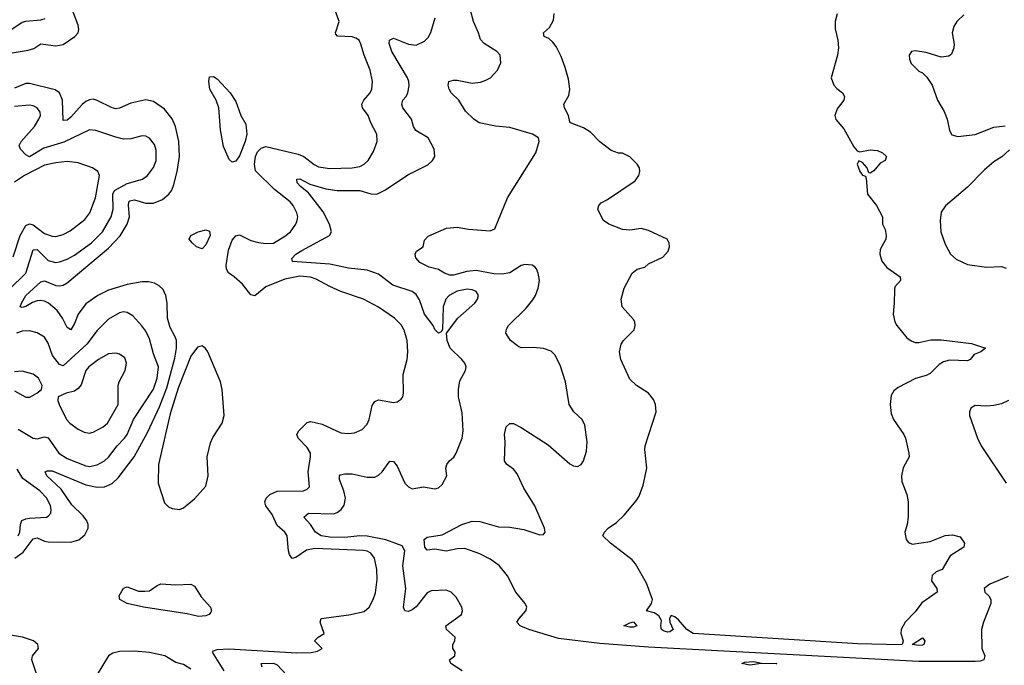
# Model space of a CAD drawing. Header units: inches. Extents: x 1834610 to 2027685, y 642842 to 774116.
# Tile 528 of 632: x 1982497 to 1987746, y 723600 to 727040. Entities that reach past the tile are written whole.
import ezdxf

# ---------------------------------------------------------------- set-up
doc = ezdxf.new("R2010")
doc.units = ezdxf.units.IN
doc.header["$MEASUREMENT"] = 0
doc.layers.add('B9782', color=7, linetype='Continuous')

msp = doc.modelspace()

# ---------------------------------------------------------------- linework, layer by layer
at = {"layer": 'B9782', "color": 5}
for points, elevation in [([(1982250, 727114), (1982310, 727011.3), (1982330, 726985.8), (1982350, 726971.3), (1982370, 726965.8), (1982410, 726969.3), (1982450, 726986.2), (1982510, 727026.9), (1982530, 727032.4), (1982610, 727038.3), (1982633.8, 727046.2)], 340), ([(1982273.4, 726833.4), (1982543.1, 726876.9), (1982573.2, 726886.9), (1982610, 726911), (1982690, 726900.1), (1982730, 726907.5), (1982790.9, 726950), (1982808.7, 726970), (1982813.1, 726986.9), (1982809.9, 727010), (1982771.1, 727108.9)], 320), ([(1983587.5, 723570), (1983524.5, 723670), (1983530, 723676.9), (1983550, 723684.2), (1983612.8, 723687.2), (1983973.9, 723666.1), (1984051.3, 723668.7), (1984084.2, 723675.8), (1984109.2, 723690), (1984069.2, 723730), (1984089, 723750), (1984121.2, 723770), (1984099.3, 723830), (1984105.2, 723850), (1984251.5, 723868.5), (1984333.1, 723886.9), (1984361, 723910), (1984381.7, 723950), (1984393.5, 723986.5), (1984403.4, 724056.6), (1984401.4, 724110), (1984388.6, 724170), (1984370, 724197.7), (1984350, 724208.1), (1984330, 724211.2), (1984070, 724221.9), (1984026.6, 724213.4), (1983970, 724173.7), (1983950, 724168.7), (1983935.7, 724190), (1983930.5, 724210), (1983924, 724290), (1983909.9, 724309.9), (1983870, 724345.6), (1983843.9, 724403.9), (1983809.8, 724450), (1983803.7, 724470), (1983810.8, 724490), (1983830, 724509.2), (1983870, 724528.6), (1984010, 724529.2), (1984030, 724538.4), (1984041.6, 724550), (1984034.8, 724630), (1984048.4, 724710), (1984046.8, 724730), (1984030, 724759.8), (1983982.7, 724810), (1983974, 724830), (1983985.1, 724850), (1984030, 724893.1), (1984050, 724898.6), (1984110, 724884.9), (1984210, 724838.3), (1984250, 724834.6), (1984281.3, 724838.7), (1984322.9, 724857.1), (1984350, 724884.9), (1984359.7, 724910), (1984375.9, 724984.1), (1984390, 725006), (1984410, 725013.8), (1984490, 724999.5), (1984510, 725003), (1984530, 725017.3), (1984539.5, 725030), (1984543.6, 725050), (1984540.8, 725150), (1984562, 725230), (1984566.2, 725270), (1984562.4, 725330), (1984546.3, 725386.3), (1984530, 725413), (1984495.8, 725450), (1984410, 725507.8), (1984330, 725549.8), (1984210, 725590.6), (1984150, 725617.4), (1984077.7, 725657.7), (1984048.3, 725668.3), (1983990, 725672.7), (1983910, 725657.3), (1983810, 725616), (1983750, 725568.7), (1983730, 725573.5), (1983686, 725630), (1983641.1, 725670), (1983610, 725690.9), (1983599.6, 725710), (1983597.4, 725730), (1983610, 725812), (1983630, 725864.4), (1983650, 725888.7), (1983670, 725893.7), (1983730, 725862.3), (1983770, 725852.9), (1983810, 725846.7), (1983850, 725848.4), (1983910, 725885.5), (1983940.4, 725910), (1983969.7, 725950), (1983976.8, 725970), (1983979.2, 725990), (1983975.3, 726010), (1983955.3, 726050), (1983939.3, 726070), (1983855.3, 726135.3), (1983754.3, 726234.3), (1983749.1, 726269.1), (1983754.9, 726310), (1983765.1, 726334.9), (1983784.1, 726355.9), (1983810, 726363.4), (1983982.4, 726322.4), (1984011.2, 726311.2), (1984067.8, 726267.8), (1984090, 726256.2), (1984150, 726247.2), (1984269.3, 726250.7), (1984310, 726257.7), (1984333.7, 726270), (1984355.1, 726290), (1984382.7, 726337.3), (1984402.2, 726390), (1984401.8, 726430), (1984369.8, 726490), (1984355.3, 726530), (1984325, 726570), (1984320.8, 726590), (1984331.7, 726610), (1984366.3, 726650), (1984374.8, 726670), (1984377.3, 726710), (1984366, 726770), (1984332.9, 726850), (1984316.5, 726910), (1984306.4, 726930), (1984290, 726941.8), (1984270, 726947.8), (1984192.3, 726952.3), (1984182.9, 726962.9), (1984180.5, 726970), (1984201.2, 727030), (1984179.7, 727090)], 280), ([(1984856.2, 723570), (1984795.1, 723610), (1984789.3, 723630), (1984817.2, 723650), (1984818, 723670), (1984806, 723690), (1984806, 723710), (1984817.2, 723730), (1984819.3, 723750), (1984772, 723790), (1984769.5, 723810), (1984853, 723870), (1984857.6, 723890), (1984854, 723910), (1984823.6, 723963.6), (1984796.9, 723990), (1984770, 724001.1), (1984690, 723997.2), (1984670, 723986.2), (1984610, 723911.9), (1984590, 723895.5), (1984570, 723886.2), (1984550, 723889.8), (1984543.7, 723910), (1984555, 724010), (1984539.2, 724130), (1984550.8, 724210), (1984535.6, 724235.6), (1984449.1, 724269.1), (1984350, 724288.4), (1984310, 724289.9), (1984230, 724281.4), (1984150, 724282.6), (1984104.2, 724290), (1984074.7, 724310), (1984048.1, 724350), (1984012.2, 724390), (1984037.2, 724410), (1984170, 724407.6), (1984190, 724414.6), (1984210.4, 724429.7), (1984226.3, 724453.7), (1984234.2, 724490), (1984226.1, 724530), (1984201.8, 724590), (1984202, 724610), (1984205.9, 724614.1), (1984230, 724619.8), (1984270, 724619.5), (1984350, 724601.5), (1984390, 724602.8), (1984410, 724612.7), (1984429.9, 724630.1), (1984470, 724688.2), (1984490, 724684.9), (1984510, 724661.3), (1984550, 724570.4), (1984570, 724550.3), (1984590, 724539.5), (1984650, 724550.3), (1984710, 724539.3), (1984730, 724544.9), (1984750, 724564), (1984773.7, 724610), (1984769.8, 724650), (1984774.2, 724670), (1984788.4, 724690), (1984811.3, 724708.7), (1984824.7, 724730), (1984856.8, 724810), (1984861.4, 724850), (1984855.2, 724944.8), (1984836.8, 725030), (1984835.7, 725070), (1984844, 725116), (1984873, 725170), (1984876.9, 725190), (1984869.6, 725210), (1984853.6, 725230), (1984791.5, 725290), (1984776.2, 725330), (1984773.2, 725370), (1984833, 725450), (1984923.1, 725530), (1984938.3, 725550), (1984942.6, 725570), (1984930, 725592.3), (1984910, 725600.9), (1984883.5, 725603.5), (1984830, 725593.5), (1984787.5, 725570), (1984769.4, 725550), (1984755.2, 725510), (1984751.3, 725388.7), (1984743.5, 725376.5), (1984730, 725369.3), (1984710, 725389.3), (1984702, 725410), (1984654.5, 725470), (1984627.9, 725547.9), (1984610, 725575.6), (1984590, 725592.3), (1984485.7, 725625.6), (1984410, 725683), (1984350, 725705.8), (1984250, 725716.3), (1984150, 725736.7), (1983952, 725752), (1983948, 725768), (1983969.8, 725790), (1984002, 725810), (1984149.6, 725890), (1984159.7, 725910), (1984148.4, 725950), (1984115.8, 726015.8), (1984037.5, 726117.5), (1983994.7, 726150), (1983976.4, 726170), (1983975.3, 726190), (1983990, 726192.2), (1984043.2, 726163.2), (1984130, 726137.9), (1984190, 726129.4), (1984310, 726130.1), (1984370, 726111.2), (1984402, 726110), (1984447.3, 726132.7), (1984566.7, 726213.3), (1984672.9, 726267.1), (1984698.4, 726290), (1984709.6, 726310), (1984706.6, 726350), (1984675.1, 726410), (1984609.7, 726450), (1984596.4, 726470), (1984586, 726510), (1984539.8, 726570), (1984534.7, 726590), (1984540.5, 726610), (1984557.7, 726630), (1984566, 726650), (1984572.8, 726687.2), (1984571.7, 726710), (1984564.4, 726730), (1984481.1, 726870), (1984467.1, 726912.9), (1984468.7, 726931.3), (1984490, 726940.3), (1984570, 726909), (1984610, 726903.6), (1984655.4, 726924.6), (1984674.5, 726945.5), (1984688.6, 726971.4), (1984712, 727050)], 260), ([(1987766.6, 724073.4), (1987668.3, 724031.7), (1987637.8, 724010), (1987642.8, 723990), (1987662.8, 723970), (1987674.4, 723950), (1987674.2, 723930), (1987634.3, 723830), (1987624.9, 723790), (1987626.4, 723690), (1987641.6, 723650), (1987636, 723630), (1987617.3, 723622.7), (1987590, 723620.5), (1987290, 723620.3), (1985850, 723696.5), (1985590, 723716.7), (1985370, 723743.3), (1985211.2, 723790), (1985166, 723810), (1985147.6, 723830), (1985159.6, 723850), (1985195.6, 723890), (1985200.5, 723910), (1985192, 723930), (1985142, 723990), (1985097, 724077), (1985052.4, 724132.4), (1985004.7, 724164.7), (1984950, 724193.8), (1984870, 724222.6), (1984830, 724221.2), (1984770, 724207.6), (1984710, 724218.3), (1984670, 724212.7), (1984657, 724230), (1984653.2, 724270), (1984670, 724282), (1984750, 724294.3), (1984854, 724350), (1984910, 724368.5), (1984950, 724365.8), (1985050, 724336.9), (1985110, 724335.2), (1985184.3, 724324.3), (1985270, 724295.5), (1985290, 724296), (1985299.3, 724310), (1985295.1, 724330), (1985242.7, 724450), (1985184.5, 724544.5), (1985150, 724620.7), (1985130, 724645.6), (1985091.6, 724671.6), (1985082, 724690), (1985084.7, 724790), (1985081, 724830), (1985089.7, 724870), (1985110, 724888), (1985130, 724888.2), (1985170, 724866.7), (1985314.5, 724774.5), (1985430, 724674), (1985450, 724662.4), (1985470, 724659.3), (1985490, 724670.6), (1985503.6, 724690), (1985518.9, 724741.1), (1985521.5, 724790), (1985510, 724879), (1985495.1, 724910), (1985451, 724951), (1985425.6, 724990), (1985406, 725110), (1985378.2, 725198.2), (1985350, 725254.5), (1985330, 725273.3), (1985290, 725288.3), (1985233.9, 725293.9), (1985172.2, 725292.2), (1985157.2, 725297.2), (1985113.6, 725330), (1985089.6, 725370), (1985091.8, 725390), (1985102.9, 725410), (1985196.6, 725503.4), (1985233.1, 725546.9), (1985246.6, 725570), (1985261.5, 725610), (1985267.5, 725650), (1985260.6, 725690), (1985251.9, 725711.9), (1985242.5, 725722.5), (1985230, 725732.6), (1985190, 725736.2), (1985170, 725729.2), (1985110, 725690.9), (1985070, 725683), (1985024.9, 725684.9), (1984930, 725703.2), (1984881.1, 725698.9), (1984810, 725679.3), (1984790, 725679.1), (1984761.2, 725690), (1984730, 725709.5), (1984680.7, 725720.7), (1984630, 725746), (1984609.3, 725770), (1984605.2, 725790), (1984613.2, 725806.8), (1984648, 725830), (1984654.6, 725865.4), (1984674, 725886), (1984771.9, 725928.1), (1984830, 725934), (1984890, 725924.4), (1985005.2, 725914.8), (1985030, 725924.7), (1985098, 726090), (1985247.8, 726330), (1985266, 726390), (1985263.5, 726410), (1985231.3, 726430), (1985110, 726465), (1985032.9, 726472.9), (1984947.3, 726490), (1984918.7, 726510), (1984872.9, 726552.9), (1984838.5, 726610), (1984798, 726650), (1984786.2, 726670), (1984781.1, 726690), (1984785.6, 726710), (1984810, 726717.3), (1984830, 726717.6), (1984910, 726702.2), (1984953.4, 726706.6), (1984982.9, 726717.1), (1985006.6, 726730), (1985044.5, 726770), (1985062, 726810), (1985058.4, 726850), (1985040.7, 726870), (1984972.7, 726912.7), (1984954.2, 726934.2), (1984943.9, 726970), (1984915.7, 727030), (1984900.2, 727090)], 240), ([(1986854.8, 727070), (1986844, 727030), (1986844, 726990), (1986858, 726930), (1986862, 726890), (1986856.3, 726850), (1986822.8, 726730), (1986837.3, 726690), (1986852.5, 726672.5), (1986882.8, 726650), (1986894, 726630), (1986890.5, 726610), (1986854.9, 726565.1), (1986842, 726530), (1986847.9, 726507.9), (1986890, 726457.3), (1986942.8, 726362.8), (1986961.4, 726341.4), (1986976, 726336), (1987030, 726346), (1987070, 726342.4), (1987097.3, 726330), (1987117.3, 726310), (1987111, 726290), (1987084.7, 726275.3), (1987050, 726234), (1987030, 726222), (1987024, 726224), (1987014, 726250), (1986990, 726279), (1986970, 726288), (1986961, 726270), (1986976, 726230), (1986990, 726211.3), (1987005.4, 726205.4), (1987010, 726194), (1987017.3, 726110), (1987064, 726050), (1987096.3, 725990), (1987097.3, 725950), (1987110, 725922), (1987116.3, 725890), (1987114, 725870), (1987084.9, 725815.1), (1987082, 725790), (1987093.3, 725753.3), (1987119.9, 725719.9), (1987191.1, 725668.9), (1987192, 725650), (1987162.8, 725617.2), (1987159.8, 725600.2), (1987159.5, 725530), (1987153.7, 725470), (1987161.6, 725430), (1987172.7, 725410), (1987225.3, 725345.2), (1987250, 725328), (1987270, 725320.4), (1987290, 725320.4), (1987354.3, 725334.3), (1987410, 725334.6), (1987570, 725314.9), (1987644.7, 725290), (1987621, 725270), (1987584.9, 725255.1), (1987564, 725230), (1987550, 725222.4), (1987453.5, 725226.5), (1987422.5, 725217.5), (1987397.8, 725202.3), (1987350, 725154), (1987330, 725144.2), (1987271.8, 725128.2), (1987179.2, 725080.8), (1987157.4, 725062.6), (1987143.1, 725036.9), (1987136.5, 724990), (1987142, 724942), (1987155.8, 724910), (1987210.3, 724830), (1987218.9, 724810), (1987236.5, 724730), (1987238, 724710), (1987207.1, 724652.9), (1987197.2, 724610), (1987199.9, 724579.9), (1987226.7, 724510), (1987233.7, 724470), (1987233.4, 724390), (1987228, 724350), (1987216.4, 724310), (1987223, 724270), (1987235.1, 724255.1), (1987254.2, 724245.8), (1987350, 724259.5), (1987430, 724291.6), (1987470, 724295.6), (1987510, 724284.9), (1987533, 724250), (1987530.7, 724230), (1987457.1, 724182.9), (1987414, 724110), (1987382.6, 724097.4), (1987361.7, 724078.3), (1987358.4, 724050), (1987385.5, 724010), (1987387.7, 723990), (1987306.8, 723933.2), (1987270, 723885.1), (1987218, 723830), (1987196, 723790), (1987194.8, 723770), (1987207.3, 723730), (1987201, 723710), (1987190, 723708.5), (1986965.8, 723714.2), (1986088, 723770), (1986054, 723790), (1986010, 723842), (1985990, 723858), (1985970, 723866), (1985962, 723850), (1985962.8, 723830), (1985980.7, 723790), (1985962.5, 723777.5), (1985950, 723776.9), (1985930, 723784), (1985918, 723790), (1985915.1, 723810), (1985918.4, 723838.4), (1985904.2, 723864.2), (1985878.9, 723878.9), (1985839, 723890), (1985866, 723930), (1985869.7, 723950), (1985837.7, 724037.7), (1985780.7, 724140.7), (1985762.7, 724162.7), (1985647, 724250), (1985606, 724290), (1985614, 724310), (1985634, 724330), (1985679.1, 724360.9), (1985720.1, 724399.9), (1985784.2, 724475.8), (1985798.7, 724501.3), (1985821.2, 724558.8), (1985839.6, 724650), (1985829.6, 724750), (1985831.8, 724770), (1985889.6, 724950), (1985887.3, 724990), (1985876.3, 725016.3), (1985849.7, 725049.7), (1985785.2, 725090), (1985750, 725125.2), (1985701.2, 725230), (1985695.3, 725270), (1985704, 725310), (1985715.3, 725330), (1985772.5, 725387.5), (1985779, 725410), (1985777.2, 725430), (1985770, 725442), (1985709, 725510), (1985704, 725550), (1985719, 725610), (1985762, 725690), (1985788, 725710), (1985830, 725722), (1985850, 725738), (1985925.6, 725774.4), (1985953.6, 725806.4), (1985962, 725830), (1985959, 725850), (1985948.7, 725870), (1985850, 725917), (1985810, 725927.3), (1985750, 725918), (1985710, 725922), (1985638, 725950), (1985608.7, 725970), (1985582, 726022), (1985579, 726030), (1985584, 726050), (1985596.5, 726063.5), (1985630, 726081), (1985778.4, 726181.6), (1985797.2, 726210), (1985802.7, 726230), (1985801.2, 726250), (1985789, 726270), (1985750, 726309), (1985710, 726329), (1985690, 726329.3), (1985650, 726342.7), (1985590, 726389.2), (1985540.9, 726440.9), (1985502.7, 726462.7), (1985433.2, 726490), (1985430, 726495.3), (1985422.9, 726530), (1985401.2, 726570), (1985397.2, 726590), (1985424.2, 726635.8), (1985429.7, 726670), (1985422.3, 726722.3), (1985405.4, 726785.4), (1985383.3, 726843.3), (1985356.6, 726896.6), (1985340, 726920), (1985318.6, 726938.6), (1985292.3, 726950), (1985289.5, 726970), (1985322.3, 726997.7), (1985342.2, 727037.8), (1985347.2, 727072.8)], 220), ([(1987530, 727065.6), (1987492.7, 727030), (1987476.5, 727003.5), (1987468.5, 726970), (1987478, 726910), (1987476.3, 726890), (1987464, 726856), (1987450, 726845.2), (1987410, 726839.3), (1987330, 726864.5), (1987270, 726874.5), (1987250.7, 726869.3), (1987238.8, 726850), (1987240.7, 726830), (1987250, 726806), (1987290, 726766), (1987310, 726756), (1987333, 726733), (1987360.7, 726690), (1987390.4, 726610), (1987425.5, 726550), (1987440.7, 726510), (1987454, 726450), (1987466.4, 726426.4), (1987498, 726418), (1987590, 726428.8), (1987690, 726466.7), (1987750, 726474.9)], 240), ([(1982471.2, 724170), (1982516.4, 724203.6), (1982570, 724273), (1982590, 724278.3), (1982630, 724260.8), (1982650, 724257.1), (1982770, 724255.5), (1982812, 724268), (1982845.4, 724294.6), (1982862.2, 724330), (1982862.5, 724350), (1982854.9, 724370), (1982835.6, 724395.6), (1982775.5, 724455.5), (1982717.8, 724537.8), (1982642.8, 724610), (1982634, 724630), (1982644, 724636), (1982670, 724636.1), (1982850, 724560.8), (1982910, 724548.6), (1982949.4, 724550.6), (1982990, 724567.9), (1983022.1, 724597.9), (1983108.4, 724710), (1983179.2, 724840.8), (1983242.7, 724977.3), (1983281.3, 725078.7), (1983324.4, 725235.6), (1983332.8, 725290), (1983332.6, 725330), (1983326.8, 725350), (1983299.2, 725399.2), (1983285.3, 725450), (1983284.2, 725530), (1983276.7, 725570), (1983261.4, 725601.4), (1983241.7, 725621.6), (1983215.8, 725635.8), (1983183.2, 725643.2), (1983150, 725643), (1983070, 725628.9), (1982970, 725598.2), (1982913.5, 725570), (1982850, 725526.3), (1982809.3, 725470.7), (1982790, 725421.3), (1982770, 725387.8), (1982750, 725399.7), (1982726.5, 725450), (1982698.1, 725490), (1982650.7, 725530), (1982630, 725539.9), (1982610, 725544.3), (1982590, 725542.4), (1982566.3, 725533.7), (1982530, 725511.3), (1982510, 725505.7), (1982500.9, 725510), (1982506.4, 725530), (1982530.8, 725570), (1982610, 725642.5), (1982630, 725648.1), (1982690, 725623.3), (1982710, 725621.1), (1982730, 725625.2), (1982750, 725637.4), (1982970, 725821.6), (1983032.4, 725887.6), (1983070.8, 725950), (1983082.7, 725990), (1983077.4, 726050), (1983079.8, 726070), (1983084.7, 726075.3), (1983110, 726079.3), (1983170, 726061.5), (1983210, 726062.4), (1983259.2, 726080.8), (1983293.3, 726110), (1983308.3, 726131.7), (1983319.1, 726160.9), (1983336.6, 726230), (1983348.8, 726310), (1983345.5, 726390), (1983327.8, 726470), (1983310, 726510.9), (1983270, 726562.2), (1983210, 726603.7), (1983170, 726612.3), (1983090, 726594.2), (1983030, 726568.9), (1983010, 726565.3), (1982990, 726569.8), (1982910, 726609.9), (1982890, 726615.4), (1982870, 726612.8), (1982850, 726603.9), (1982830, 726587.8), (1982770, 726519.5), (1982750, 726503.7), (1982730, 726502.9), (1982726, 726610), (1982709.9, 726649.9), (1982686.5, 726666.5), (1982550, 726700.4), (1982530, 726699.9), (1982470, 726673.9)], 320), ([(1982350, 725515.9), (1982529.9, 725690), (1982570, 725814), (1982590, 725815), (1982650, 725756.4), (1982690, 725746.8), (1982710, 725748.8), (1982750, 725763.9), (1982790, 725785.9), (1982880.6, 725850), (1982939.6, 725910), (1982985.9, 725990), (1982996.1, 726030), (1982994.2, 726110), (1983003.2, 726130), (1983070, 726166.4), (1983152.8, 726190), (1983178.7, 726210), (1983210, 726251.8), (1983225.7, 726290), (1983224.5, 726344.5), (1983215.3, 726375.3), (1983190, 726408), (1983170, 726418.3), (1983150, 726421.1), (1983090, 726404.5), (1983050, 726403.7), (1983010, 726413), (1982902.7, 726450), (1982870, 726453.3), (1982733.6, 726386.4), (1982625.7, 726354.3), (1982549.3, 726309.3), (1982530, 726319.8), (1982502.2, 726350), (1982494.8, 726370), (1982505.4, 726390), (1982575.9, 726470), (1982600.3, 726510), (1982607.7, 726530), (1982606.5, 726546.5), (1982591.2, 726570), (1982570, 726580.3), (1982550, 726583.7), (1982470, 726576.9)], 340), ([(1987773.3, 726346.7), (1987731.8, 726308.2), (1987690, 726281.6), (1987640.5, 726239.5), (1987550, 726148), (1987432.3, 726047.7), (1987410, 726014), (1987403.7, 725970), (1987407.6, 725910), (1987430, 725842.8), (1987459.3, 725790), (1987490, 725764.4), (1987550, 725735.5), (1987650, 725720.5), (1987730, 725724), (1987755.2, 725715.2)], 240), ([(1982463.6, 725776.4), (1982499.2, 725890), (1982530, 725942.5), (1982550, 725951.9), (1982570, 725946.5), (1982630, 725900.8), (1982670, 725886.1), (1982690, 725885), (1982730, 725895.3), (1982765.8, 725914.2), (1982845.3, 725974.7), (1982871.2, 726010), (1982900.8, 726090), (1982923.1, 726210), (1982914.7, 726230), (1982885.1, 726250), (1982810, 726276.8), (1982750, 726283.6), (1982690, 726277.5), (1982630, 726264.5), (1982523.2, 726210), (1982470, 726174.7)], 360), ([(1982490, 724858.2), (1982570, 724810.1), (1982590, 724807.1), (1982630, 724817.8), (1982650, 724811.1), (1982707, 724730), (1982750, 724701.5), (1982850, 724661.9), (1982870, 724659.4), (1982910, 724667.2), (1982950, 724689.3), (1982970, 724708.4), (1983017.7, 724770), (1983056.9, 724810), (1983070, 724830.2), (1983105, 724910), (1983210, 725070.3), (1983230.5, 725130.5), (1983236.5, 725190), (1983210, 725259.5), (1983190, 725339.6), (1983170, 725380.5), (1983149.2, 725409.2), (1983101.4, 725461.4), (1983070, 725479.7), (1983050, 725483.5), (1983030, 725478.5), (1982970, 725444), (1982910, 725384.2), (1982855.3, 725310), (1982730, 725195.4), (1982710, 725203.2), (1982671.6, 725250), (1982650, 725316.3), (1982630, 725347.6), (1982591.1, 725371.1), (1982550, 725382.4), (1982510, 725380.8), (1982479.6, 725370)], 340), ([(1982470, 725063.1), (1982530, 725028.7), (1982551.1, 725028.9), (1982589.2, 725050), (1982613.2, 725070), (1982618, 725090), (1982596.9, 725130), (1982570, 725151.1), (1982510, 725167.6), (1982470, 725163.6)], 360), ([(1987767.3, 725010), (1987730, 724993), (1987690, 724984.7), (1987650, 724980.5), (1987590, 724983.7), (1987567.7, 724970), (1987560.5, 724950), (1987560.5, 724930), (1987603, 724810), (1987623, 724770), (1987756.3, 724570)], 240), ([(1982489.6, 724290.4), (1982498.2, 724310), (1982502.3, 724350), (1982509.2, 724370.8), (1982530, 724381.1), (1982550, 724384.5), (1982641.2, 724390), (1982650, 724393.7), (1982663.1, 724410), (1982665.8, 724430), (1982662, 724450), (1982641.7, 724490), (1982605.4, 724530), (1982514.9, 724594.9), (1982484.7, 724644.7)], 340), ([(1982588.3, 723548.4), (1982562.8, 723630), (1982565.4, 723650), (1982597, 723690), (1982594.5, 723710), (1982570.6, 723730), (1982513.3, 723750), (1982370, 723773.6)], 320), ([(1983410, 723579.9), (1983370, 723603.8), (1983330, 723614.4), (1983270.8, 723650), (1983190, 723667.6), (1983110, 723675.9), (1983030, 723673.2), (1982994.8, 723665.2), (1982971, 723650), (1982910, 723550.7)], 320), ([(1983789.7, 723590), (1983785.2, 723610), (1983850, 723611), (1983870, 723601.8), (1983970, 723496.5)], 260)]:
    msp.add_lwpolyline(points, dxfattribs=dict(at, elevation=elevation))
for points, elevation in [([(1983630, 726281.1), (1983614.7, 726294.7), (1983584.6, 726364.6), (1983567.6, 726452.4), (1983558.9, 726570), (1983544.7, 726610), (1983511.8, 726670), (1983505.1, 726710), (1983510, 726734.8), (1983530, 726736.4), (1983550, 726724.9), (1983619, 726650), (1983650, 726604.2), (1983676.6, 726530), (1983703.3, 726483.3), (1983707.9, 726430), (1983700.1, 726390), (1983670, 726314.4), (1983650, 726285.8)], 280), ([(1983470, 725818), (1983440.7, 725830), (1983416, 725850), (1983401.2, 725870), (1983409.2, 725890), (1983449.2, 725910), (1983490, 725920.2), (1983510, 725912.7), (1983511.9, 725890), (1983490, 725839.7)], 280), ([(1983010, 725263.5), (1982970, 725258.8), (1982916.9, 725230), (1982866, 725190), (1982849.3, 725170), (1982825.2, 725094.8), (1982810, 725074), (1982790, 725061.2), (1982746, 725050), (1982702.8, 725030), (1982701.6, 725010), (1982708.7, 724990), (1982746.9, 724910), (1982764.2, 724890), (1982810, 724857.4), (1982841.4, 724841.4), (1982870, 724836.9), (1982890, 724841.5), (1982942.4, 724870), (1982966, 724890), (1983021.8, 724990), (1983022, 725090), (1983027.4, 725110), (1983059.8, 725170), (1983067.7, 725210), (1983057.9, 725237.9), (1983030, 725258)], 360), ([(1983470, 725302), (1983445.7, 725294.3), (1983410, 725247.8), (1983342.9, 725077.1), (1983299.7, 724940.3), (1983238, 724670), (1983235.1, 724570), (1983270, 724464.9), (1983290, 724443.8), (1983310, 724434.9), (1983350, 724430.6), (1983370, 724439.3), (1983430, 724486), (1983490, 724554.8), (1983503, 724610), (1983496.4, 724710), (1983514.2, 724785.8), (1983526.6, 724813.4), (1983577.4, 724890), (1983587, 724930), (1983576.8, 725070), (1983568.2, 725110), (1983499.8, 725270), (1983488.3, 725288.3)], 320), ([(1983330, 724029), (1983410, 724032.4), (1983430, 724020.8), (1983464.3, 723964.3), (1983514.7, 723910), (1983519.6, 723890), (1983516.7, 723883.3), (1983507.1, 723870), (1983490, 723863.5), (1983450, 723860.4), (1983390, 723874.9), (1983158, 723910), (1983070, 723928.6), (1983031, 723950), (1983028.5, 723970), (1983050, 724010.5), (1983070, 724018.4), (1983130, 723995.2), (1983164.4, 723995.6), (1983190, 723997.6), (1983230, 724026), (1983250, 724034.3)], 280), ([(1985750, 723802.4), (1985718, 723810), (1985750, 723826.8), (1985770, 723830.8), (1985786.8, 723810), (1985770, 723803)], 220), ([(1987290, 723705.1), (1987255.3, 723710), (1987310, 723746), (1987322.8, 723730), (1987317.3, 723710), (1987310, 723707.4)], 220), ([(1986530, 723608), (1986450, 723608.7), (1986390, 723601.2), (1986346, 723610), (1986363.1, 723616.9), (1986410, 723621), (1986450.9, 723610.9), (1986534, 723610)], 240)]:
    msp.add_lwpolyline(points, close=True, dxfattribs=dict(at, elevation=elevation))

doc.saveas('drawing.dxf')
